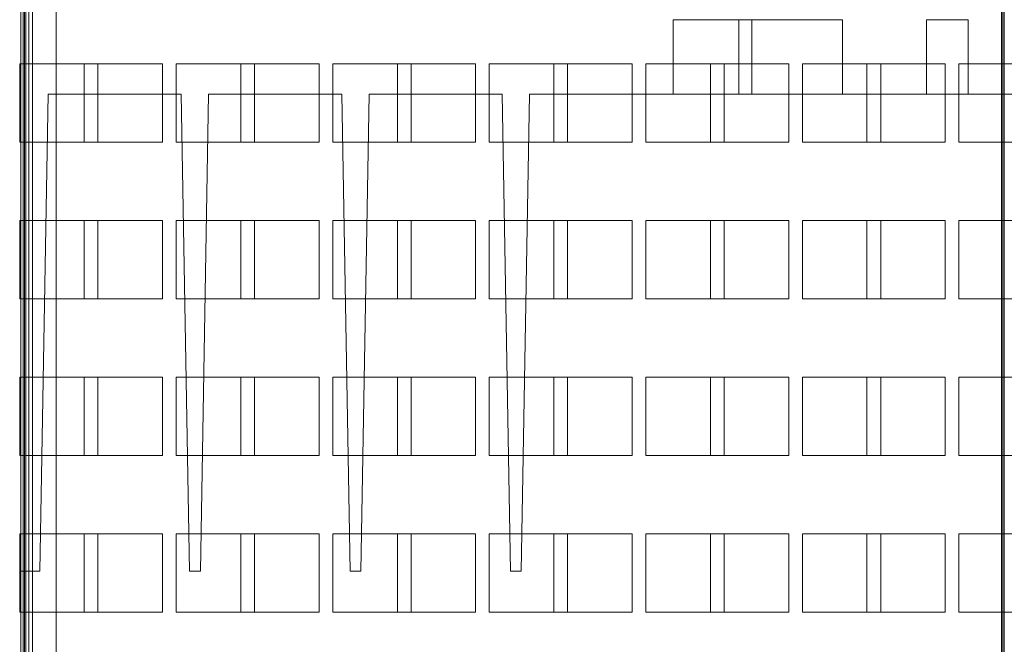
# Model space of a CAD drawing. Header units: inches. Extents: x 1 to 109, y 1 to 85.
# Tile 619 of 656: x 89.24 to 91.33, y 27.85 to 29.18. Entities that reach past the tile are written whole.
import ezdxf

# ---------------------------------------------------------------- set-up
doc = ezdxf.new("R2010")
doc.units = ezdxf.units.IN
doc.header["$MEASUREMENT"] = 0

msp = doc.modelspace()

# ---------------------------------------------------------------- linework, layer by layer
at = {"color": 7, "linetype": 'Continuous', "lineweight": 15, "ltscale": 5}
for p, q in [((89.239, 30.1442), (89.239, 28.0025)), ((89.244, 30.0967), (89.244, 27.1768)), ((89.247, 30.0967), (89.247, 27.1768)), ((89.2494, 30.0967), (89.2494, 27.1768)), ((89.2494, 30.0967), (89.2494, 27.1768)), ((89.2494, 30.0967), (89.2494, 27.1768)), ((91.3273, 27.1768), (91.3273, 30.0967)), ((91.3303, 27.1768), (91.3303, 30.0967)), ((91.3327, 27.1768), (91.3327, 30.0967)), ((91.3327, 27.1768), (91.3327, 30.0967)), ((91.3327, 27.1768), (91.3327, 30.0967)), ((89.2393, 13.5399), (89.2393, 29.7899)), ((89.2558, 13.5399), (89.2558, 29.7899)), ((89.2641, 13.5399), (89.2641, 29.7899)), ((89.314, 29.7899), (89.314, 13.5399)), ((90.6281, 29.1754), (90.6281, 29.0171)), ((90.6281, 29.1754), (90.6281, 29.0171)), ((90.7955, 29.1754), (90.6283, 29.1754)), ((90.7681, 29.1754), (90.7681, 29.0171)), ((90.7681, 29.1754), (90.7681, 29.0171)), ((90.989, 29.1754), (90.7681, 29.1754)), ((90.7956, 29.0171), (90.7956, 29.1754)), ((90.7956, 29.0171), (90.7956, 29.1754)), ((90.989, 29.0171), (90.989, 29.1754)), ((90.989, 29.0171), (90.989, 29.1754)), ((91.1677, 29.1754), (91.1677, 29.0171)), ((91.1677, 29.1754), (91.1677, 29.0171)), ((91.256, 29.1754), (91.1678, 29.1754)), ((91.2561, 29.0171), (91.2561, 29.1754)), ((91.2561, 29.0171), (91.2561, 29.1754)), ((89.2366, 29.0814), (89.2366, 28.9148)), ((89.4033, 29.0814), (89.2366, 29.0814)), ((89.3741, 29.0816), (89.5408, 29.0816)), ((89.3741, 28.9149), (89.3741, 29.0816)), ((89.4033, 28.9148), (89.4033, 29.0814)), ((89.5408, 29.0816), (89.5408, 28.9149)), ((89.7366, 29.0814), (89.57, 29.0814)), ((89.57, 29.0814), (89.57, 28.9148)), ((89.7075, 29.0816), (89.8741, 29.0816)), ((89.7075, 28.9149), (89.7075, 29.0816)), ((89.7366, 28.9148), (89.7366, 29.0814)), ((89.8741, 29.0816), (89.8741, 28.9149)), ((90.07, 29.0814), (89.9033, 29.0814)), ((89.9033, 29.0814), (89.9033, 28.9148)), ((90.0408, 29.0816), (90.2075, 29.0816)), ((90.0408, 28.9149), (90.0408, 29.0816)), ((90.07, 28.9148), (90.07, 29.0814)), ((90.2075, 29.0816), (90.2075, 28.9149)), ((90.2366, 29.0814), (90.2366, 28.9148)), ((90.4033, 29.0814), (90.2366, 29.0814)), ((90.3741, 29.0816), (90.5408, 29.0816)), ((90.3741, 28.9149), (90.3741, 29.0816)), ((90.4033, 28.9148), (90.4033, 29.0814)), ((90.5408, 29.0816), (90.5408, 28.9149)), ((90.57, 29.0814), (90.57, 28.9148)), ((90.7366, 29.0814), (90.57, 29.0814)), ((90.7075, 29.0816), (90.8741, 29.0816)), ((90.7075, 28.9149), (90.7075, 29.0816)), ((90.7366, 28.9148), (90.7366, 29.0814)), ((90.8741, 29.0816), (90.8741, 28.9149)), ((90.9033, 29.0814), (90.9033, 28.9148)), ((91.07, 29.0814), (90.9033, 29.0814)), ((91.0408, 29.0816), (91.2075, 29.0816)), ((91.0408, 28.9149), (91.0408, 29.0816)), ((91.07, 28.9148), (91.07, 29.0814)), ((91.2075, 29.0816), (91.2075, 28.9149)), ((91.2366, 29.0814), (91.2366, 28.9148)), ((91.4033, 29.0814), (91.2366, 29.0814)), ((89.2973, 29.0171), (89.2796, 28.0025)), ((89.5806, 29.0171), (89.2973, 29.0171)), ((89.5984, 28.0025), (89.5806, 29.0171)), ((89.639, 29.0171), (89.6213, 28.0025)), ((89.9223, 29.0171), (89.639, 29.0171)), ((89.94, 28.0025), (89.9223, 29.0171)), ((89.9806, 29.0171), (89.9629, 28.0025)), ((90.264, 29.0171), (89.9806, 29.0171)), ((90.2817, 28.0025), (90.264, 29.0171)), ((90.3223, 29.0171), (90.3046, 28.0025)), ((90.3223, 29.0171), (91.4348, 29.0171)), ((90.7955, 29.0171), (90.6283, 29.0171)), ((90.7955, 29.0171), (90.6283, 29.0171)), ((90.7683, 29.0171), (90.9888, 29.0171)), ((90.7683, 29.0171), (90.9888, 29.0171)), ((91.256, 29.0171), (91.1678, 29.0171)), ((91.256, 29.0171), (91.1678, 29.0171)), ((89.2366, 28.9148), (89.4033, 28.9148)), ((89.5408, 28.9149), (89.3741, 28.9149)), ((89.57, 28.9148), (89.7366, 28.9148)), ((89.8741, 28.9149), (89.7075, 28.9149)), ((89.9033, 28.9148), (90.07, 28.9148)), ((90.2075, 28.9149), (90.0408, 28.9149)), ((90.2366, 28.9148), (90.4033, 28.9148)), ((90.5408, 28.9149), (90.3741, 28.9149)), ((90.57, 28.9148), (90.7366, 28.9148)), ((90.8741, 28.9149), (90.7075, 28.9149)), ((90.9033, 28.9148), (91.07, 28.9148)), ((91.2075, 28.9149), (91.0408, 28.9149)), ((91.2366, 28.9148), (91.4033, 28.9148)), ((89.2366, 28.7481), (89.2366, 28.5814)), ((89.4033, 28.7481), (89.2366, 28.7481)), ((89.3741, 28.7483), (89.5408, 28.7483)), ((89.3741, 28.5816), (89.3741, 28.7483)), ((89.4033, 28.5814), (89.4033, 28.7481)), ((89.5408, 28.7483), (89.5408, 28.5816)), ((89.7366, 28.7481), (89.57, 28.7481)), ((89.57, 28.7481), (89.57, 28.5814)), ((89.7075, 28.7483), (89.8741, 28.7483)), ((89.7075, 28.5816), (89.7075, 28.7483)), ((89.7366, 28.5814), (89.7366, 28.7481)), ((89.8741, 28.7483), (89.8741, 28.5816)), ((89.9033, 28.7481), (89.9033, 28.5814)), ((90.07, 28.7481), (89.9033, 28.7481)), ((90.0408, 28.5816), (90.0408, 28.7483)), ((90.0408, 28.7483), (90.2075, 28.7483)), ((90.07, 28.5814), (90.07, 28.7481)), ((90.2075, 28.7483), (90.2075, 28.5816)), ((90.2366, 28.7481), (90.2366, 28.5814)), ((90.4033, 28.7481), (90.2366, 28.7481)), ((90.3741, 28.7483), (90.5408, 28.7483)), ((90.3741, 28.5816), (90.3741, 28.7483)), ((90.4033, 28.5814), (90.4033, 28.7481)), ((90.5408, 28.7483), (90.5408, 28.5816)), ((90.57, 28.7481), (90.57, 28.5814)), ((90.7366, 28.7481), (90.57, 28.7481)), ((90.7075, 28.7483), (90.8741, 28.7483)), ((90.7075, 28.5816), (90.7075, 28.7483)), ((90.7366, 28.5814), (90.7366, 28.7481)), ((90.8741, 28.7483), (90.8741, 28.5816)), ((90.9033, 28.7481), (90.9033, 28.5814)), ((91.07, 28.7481), (90.9033, 28.7481)), ((91.0408, 28.7483), (91.2075, 28.7483)), ((91.0408, 28.5816), (91.0408, 28.7483)), ((91.07, 28.5814), (91.07, 28.7481)), ((91.2075, 28.7483), (91.2075, 28.5816)), ((91.2366, 28.7481), (91.2366, 28.5814)), ((91.4033, 28.7481), (91.2366, 28.7481)), ((89.2366, 28.5814), (89.4033, 28.5814)), ((89.5408, 28.5816), (89.3741, 28.5816)), ((89.57, 28.5814), (89.7366, 28.5814)), ((89.8741, 28.5816), (89.7075, 28.5816)), ((89.9033, 28.5814), (90.07, 28.5814)), ((90.2075, 28.5816), (90.0408, 28.5816)), ((90.2366, 28.5814), (90.4033, 28.5814)), ((90.5408, 28.5816), (90.3741, 28.5816)), ((90.57, 28.5814), (90.7366, 28.5814)), ((90.8741, 28.5816), (90.7075, 28.5816)), ((90.9033, 28.5814), (91.07, 28.5814)), ((91.2075, 28.5816), (91.0408, 28.5816)), ((91.2366, 28.5814), (91.4033, 28.5814)), ((89.2366, 28.4148), (89.2366, 28.2481)), ((89.4033, 28.4148), (89.2366, 28.4148)), ((89.3741, 28.4149), (89.5408, 28.4149)), ((89.3741, 28.2483), (89.3741, 28.4149)), ((89.4033, 28.2481), (89.4033, 28.4148)), ((89.5408, 28.4149), (89.5408, 28.2483)), ((89.57, 28.4148), (89.57, 28.2481)), ((89.7366, 28.4148), (89.57, 28.4148)), ((89.7075, 28.4149), (89.8741, 28.4149)), ((89.7075, 28.2483), (89.7075, 28.4149)), ((89.7366, 28.2481), (89.7366, 28.4148)), ((89.8741, 28.4149), (89.8741, 28.2483)), ((89.9033, 28.4148), (89.9033, 28.2481)), ((90.07, 28.4148), (89.9033, 28.4148)), ((90.0408, 28.4149), (90.2075, 28.4149)), ((90.0408, 28.2483), (90.0408, 28.4149)), ((90.07, 28.2481), (90.07, 28.4148)), ((90.2075, 28.4149), (90.2075, 28.2483)), ((90.2366, 28.4148), (90.2366, 28.2481)), ((90.4033, 28.4148), (90.2366, 28.4148)), ((90.3741, 28.4149), (90.5408, 28.4149)), ((90.3741, 28.2483), (90.3741, 28.4149)), ((90.4033, 28.2481), (90.4033, 28.4148)), ((90.5408, 28.4149), (90.5408, 28.2483)), ((90.57, 28.4148), (90.57, 28.2481)), ((90.7366, 28.4148), (90.57, 28.4148)), ((90.7075, 28.4149), (90.8741, 28.4149)), ((90.7075, 28.2483), (90.7075, 28.4149)), ((90.7366, 28.2481), (90.7366, 28.4148)), ((90.8741, 28.4149), (90.8741, 28.2483)), ((90.9033, 28.4148), (90.9033, 28.2481)), ((91.07, 28.4148), (90.9033, 28.4148)), ((91.0408, 28.4149), (91.2075, 28.4149)), ((91.0408, 28.2483), (91.0408, 28.4149)), ((91.07, 28.2481), (91.07, 28.4148)), ((91.2075, 28.4149), (91.2075, 28.2483)), ((91.2366, 28.4148), (91.2366, 28.2481)), ((91.4033, 28.4148), (91.2366, 28.4148)), ((89.2366, 28.2481), (89.4033, 28.2481)), ((89.5408, 28.2483), (89.3741, 28.2483)), ((89.57, 28.2481), (89.7366, 28.2481)), ((89.8741, 28.2483), (89.7075, 28.2483)), ((89.9033, 28.2481), (90.07, 28.2481)), ((90.2075, 28.2483), (90.0408, 28.2483)), ((90.2366, 28.2481), (90.4033, 28.2481)), ((90.5408, 28.2483), (90.3741, 28.2483)), ((90.57, 28.2481), (90.7366, 28.2481)), ((90.8741, 28.2483), (90.7075, 28.2483)), ((90.9033, 28.2481), (91.07, 28.2481)), ((91.2075, 28.2483), (91.0408, 28.2483)), ((91.2366, 28.2481), (91.4033, 28.2481)), ((89.2366, 28.0814), (89.2366, 27.9148)), ((89.4033, 28.0814), (89.2366, 28.0814)), ((89.3741, 28.0816), (89.5408, 28.0816)), ((89.3741, 27.9149), (89.3741, 28.0816)), ((89.4033, 27.9148), (89.4033, 28.0814)), ((89.5408, 28.0816), (89.5408, 27.9149)), ((89.57, 28.0814), (89.57, 27.9148)), ((89.7366, 28.0814), (89.57, 28.0814)), ((89.7075, 28.0816), (89.8741, 28.0816)), ((89.7075, 27.9149), (89.7075, 28.0816)), ((89.7366, 27.9148), (89.7366, 28.0814)), ((89.8741, 28.0816), (89.8741, 27.9149)), ((89.9033, 28.0814), (89.9033, 27.9148)), ((90.07, 28.0814), (89.9033, 28.0814)), ((90.0408, 28.0816), (90.2075, 28.0816)), ((90.0408, 27.9149), (90.0408, 28.0816)), ((90.07, 27.9148), (90.07, 28.0814)), ((90.2075, 28.0816), (90.2075, 27.9149)), ((90.2366, 28.0814), (90.2366, 27.9148)), ((90.4033, 28.0814), (90.2366, 28.0814)), ((90.3741, 28.0816), (90.5408, 28.0816)), ((90.3741, 27.9149), (90.3741, 28.0816)), ((90.4033, 27.9148), (90.4033, 28.0814)), ((90.5408, 28.0816), (90.5408, 27.9149)), ((90.7366, 28.0814), (90.57, 28.0814)), ((90.57, 28.0814), (90.57, 27.9148)), ((90.7075, 27.9149), (90.7075, 28.0816)), ((90.7075, 28.0816), (90.8741, 28.0816)), ((90.7366, 27.9148), (90.7366, 28.0814)), ((90.8741, 28.0816), (90.8741, 27.9149)), ((90.9033, 28.0814), (90.9033, 27.9148)), ((91.07, 28.0814), (90.9033, 28.0814)), ((91.0408, 27.9149), (91.0408, 28.0816)), ((91.0408, 28.0816), (91.2075, 28.0816)), ((91.07, 27.9148), (91.07, 28.0814)), ((91.2075, 28.0816), (91.2075, 27.9149)), ((91.2366, 28.0814), (91.2366, 27.9148)), ((91.4033, 28.0814), (91.2366, 28.0814)), ((89.2796, 28.0025), (89.239, 28.0025)), ((89.6213, 28.0025), (89.5984, 28.0025)), ((89.9629, 28.0025), (89.94, 28.0025)), ((90.3046, 28.0025), (90.2817, 28.0025)), ((89.2366, 27.9148), (89.4033, 27.9148)), ((89.5408, 27.9149), (89.3741, 27.9149)), ((89.57, 27.9148), (89.7366, 27.9148)), ((89.8741, 27.9149), (89.7075, 27.9149)), ((89.9033, 27.9148), (90.07, 27.9148)), ((90.2075, 27.9149), (90.0408, 27.9149)), ((90.2366, 27.9148), (90.4033, 27.9148)), ((90.5408, 27.9149), (90.3741, 27.9149)), ((90.57, 27.9148), (90.7366, 27.9148)), ((90.8741, 27.9149), (90.7075, 27.9149)), ((90.9033, 27.9148), (91.07, 27.9148)), ((91.2075, 27.9149), (91.0408, 27.9149)), ((91.2366, 27.9148), (91.4033, 27.9148))]:
    msp.add_line(p, q, dxfattribs=at)

doc.saveas('drawing.dxf')
